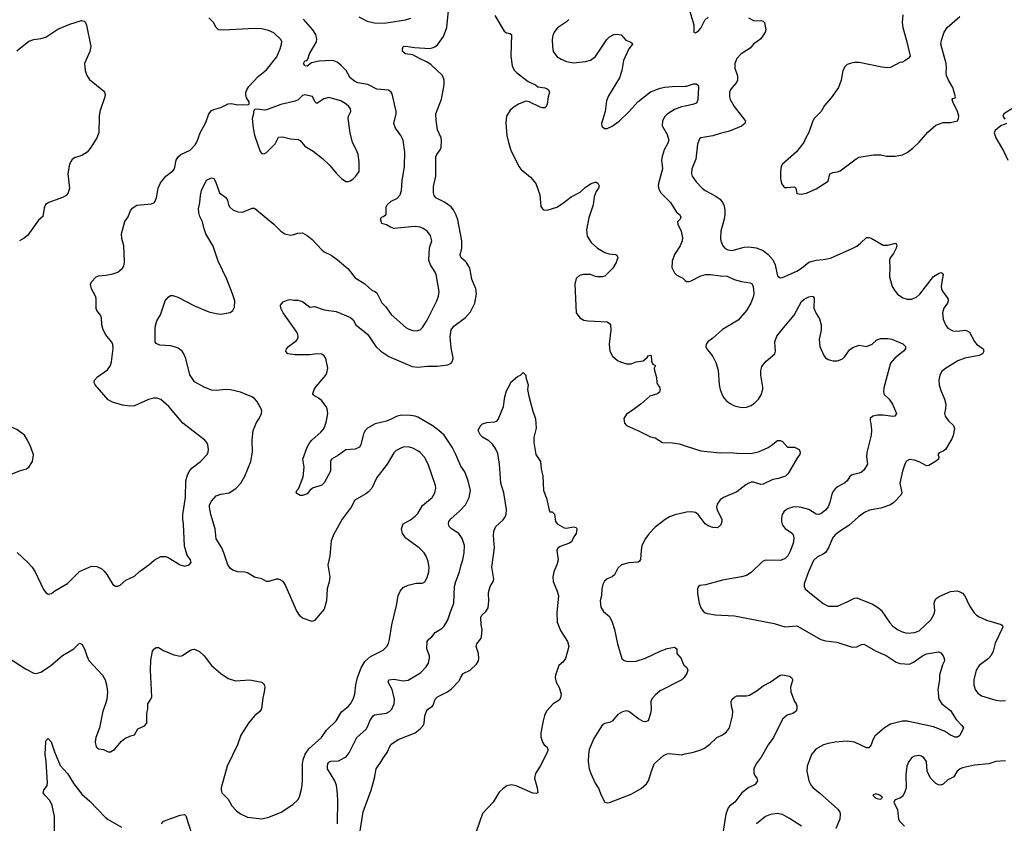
# Model space of a CAD drawing. Header units: inches. Extents: x 1934316 to 2140091, y 524953 to 667329.
# Tile 359 of 384: x 2084453 to 2092660, y 615315 to 622014. Entities that reach past the tile are written whole.
import ezdxf

# ---------------------------------------------------------------- set-up
doc = ezdxf.new("R2010")
doc.units = ezdxf.units.IN
doc.header["$MEASUREMENT"] = 0
for name, color, linetype in [('C0681', 7, 'Continuous'), ('C0682', 7, 'Continuous'), ('C0691', 7, 'Continuous'), ('C0692', 7, 'Continuous')]:
    doc.layers.add(name, color=color, linetype=linetype)

msp = doc.modelspace()

# ---------------------------------------------------------------- linework, layer by layer
at = {"layer": 'C0681', "color": 5}
for points, elevation in [([(2084350, 616700.5), (2084502, 616602), (2084570, 616566.8), (2084590, 616564), (2084630, 616574.8), (2084710, 616627.7), (2084810, 616713.4), (2084902.7, 616770), (2084950, 616817.3), (2084970, 616807.3), (2084994, 616770), (2085012.2, 616710), (2085030, 616670.7), (2085143.8, 616550), (2085164.9, 616510), (2085177, 616470), (2085183.1, 616410), (2085177.6, 616350), (2085168.4, 616310), (2085146, 616250), (2085117.1, 616110), (2085086, 616030), (2085082, 615990), (2085090, 615952), (2085101.4, 615941.4), (2085110, 615936), (2085150, 615931), (2085190, 615911.3), (2085210, 615911.3), (2085242, 615930), (2085301.5, 615998.5), (2085330, 616021), (2085370, 616041), (2085408.4, 616051.6), (2085436.4, 616103.6), (2085492.1, 616127.9), (2085513.2, 616150), (2085512.7, 616230), (2085520.9, 616270), (2085522, 616310), (2085547, 616350), (2085553.6, 616370), (2085543.1, 616590), (2085544.9, 616675.1), (2085559.6, 616750), (2085570, 616767.3), (2085590, 616780.5), (2085610, 616779.1), (2085650, 616754.8), (2085738, 616718), (2085790, 616706.8), (2085810, 616714), (2085870, 616754.9), (2085890, 616763), (2085910, 616765.5), (2085922, 616762), (2085950, 616747.7), (2085990, 616710.6), (2086050.7, 616630), (2086130, 616563.8), (2086190, 616521.6), (2086250, 616502.4), (2086371.9, 616511.9), (2086472, 616490), (2086490, 616472), (2086494.8, 616450), (2086490.5, 616410.5), (2086478, 616362), (2086468, 616270), (2086453, 616247), (2086410, 616209.5), (2086358.7, 616150), (2086295.8, 616050), (2086268.5, 615970), (2086182.4, 615790), (2086130.5, 615610), (2086130.6, 615590), (2086138.8, 615570), (2086190, 615516), (2086220.4, 615460.4), (2086258.5, 615418.5), (2086293.7, 615393.7), (2086350, 615366.8), (2086470, 615350.7), (2086530, 615364.9), (2086633.1, 615406.9), (2086728.2, 615471.8), (2086769.7, 615510.3), (2086784.7, 615535.3), (2086803.5, 615610), (2086811.1, 615670), (2086808.5, 615810), (2086814.9, 615845.1), (2086832.2, 615890), (2086863.4, 615936.6), (2086967.8, 616030), (2087010, 616090.4), (2087089.7, 616170), (2087136.2, 616243.8), (2087191.5, 616288.5), (2087209.7, 616310), (2087231.6, 616350), (2087245.6, 616390), (2087254, 616470), (2087269.6, 616529.6), (2087298.9, 616610), (2087330, 616664.2), (2087375.7, 616704.3), (2087481.4, 616758.6), (2087513.6, 616790), (2087525.9, 616814.1), (2087534.2, 616845.8), (2087555.5, 616970), (2087593.8, 617130), (2087607.7, 617210), (2087624, 617250), (2087650, 617279.5), (2087690, 617300.3), (2087756.7, 617316.7), (2087810, 617316.3), (2087830, 617327.3), (2087850, 617362.8), (2087864, 617410), (2087865.7, 617450), (2087858.5, 617498.5), (2087841.1, 617541.1), (2087822.9, 617570), (2087783.6, 617610), (2087670, 617691.2), (2087642.2, 617730), (2087636, 617770), (2087649.8, 617810.2), (2087710, 617844.6), (2087750, 617874), (2087770, 617897.1), (2087810, 617964.2), (2087889.6, 618030), (2087911.6, 618070), (2087920.5, 618110), (2087919.7, 618130), (2087858.3, 618310), (2087825.8, 618365.8), (2087790, 618405.6), (2087770, 618420.5), (2087730, 618441.3), (2087690, 618452.8), (2087650, 618449.7), (2087630, 618443), (2087590, 618422.9), (2087570, 618404.5), (2087516.5, 618310), (2087430, 618198.4), (2087387.6, 618110), (2087360.9, 618079.1), (2087338.6, 618061.4), (2087247, 618010), (2087214.9, 617950), (2087140.8, 617850), (2087070, 617726), (2087047.8, 617670), (2087037.6, 617542.4), (2087020.5, 617470), (2087037.3, 617370), (2087032.8, 617327.2), (2087016.5, 617270), (2087010, 617168), (2086990, 617101.2), (2086910, 617005.2), (2086890, 616996), (2086810, 617025.6), (2086790, 617040.9), (2086760.5, 617090), (2086665.6, 617305.6), (2086650, 617329.3), (2086630, 617342), (2086610, 617349.6), (2086590, 617349.6), (2086530, 617329.6), (2086510, 617329.6), (2086470, 617353.6), (2086410, 617367.1), (2086350, 617403), (2086330, 617408.2), (2086270, 617411.5), (2086230, 617425.1), (2086210, 617438.7), (2086187.4, 617470), (2086154.6, 617570), (2086136.8, 617610), (2086090, 617687.3), (2086081.8, 617770), (2086044.6, 617890), (2086033.5, 617950), (2086036, 617970), (2086050, 618000.4), (2086090, 618044.9), (2086130, 618059.5), (2086199, 618070), (2086254.8, 618105.2), (2086295.1, 618150), (2086329.6, 618210), (2086380.5, 618330), (2086394.3, 618410), (2086389.7, 618510), (2086399.7, 618590), (2086425, 618655), (2086449.5, 618690), (2086467, 618730), (2086469.5, 618750), (2086464.5, 618770), (2086430, 618833.2), (2086410, 618856), (2086388.7, 618870), (2086293.2, 618910), (2086210, 618929.7), (2086170, 618932.4), (2086090, 618924.2), (2086050, 618925.6), (2085990, 618951.8), (2085910, 618996.2), (2085870, 619054), (2085836.9, 619190), (2085820.7, 619230), (2085806.6, 619250), (2085774.5, 619274.5), (2085750, 619285.1), (2085710, 619294.5), (2085622, 619302), (2085590, 619314), (2085582, 619330), (2085580.7, 619450), (2085596.2, 619503.8), (2085625.8, 619554.2), (2085666.3, 619670), (2085690, 619701.6), (2085710, 619715.5), (2085730, 619716.3), (2085770, 619700.5), (2085910, 619628), (2086030, 619579.3), (2086090, 619563.8), (2086130, 619558), (2086207, 619573), (2086229.5, 619590.5), (2086243.7, 619616.3), (2086244.5, 619670), (2086225.1, 619730), (2086178.9, 619850), (2086107.5, 620000)], 260), ([(2084432.6, 617572.6), (2084520.4, 617490), (2084555.8, 617450), (2084581.3, 617410), (2084650, 617264.7), (2084670, 617238), (2084690, 617224.7), (2084718, 617230), (2084746.8, 617253.2), (2084850, 617313.4), (2084950, 617413), (2085050, 617458.2), (2085095.2, 617455.2), (2085136.3, 617436.3), (2085157.4, 617417.4), (2085178, 617390), (2085230, 617306), (2085250, 617291), (2085270, 617291), (2085290, 617301), (2085338.3, 617341.7), (2085410, 617376.3), (2085450, 617414), (2085529.3, 617470), (2085572.5, 617507.5), (2085630, 617537.6), (2085670, 617538.7), (2085690, 617531.8), (2085790, 617468.5), (2085830, 617458.8), (2085866, 617470), (2085882, 617490), (2085877.2, 617510), (2085849.6, 617549.6), (2085826.4, 617626.4), (2085818, 617810), (2085812.2, 617850), (2085813.3, 617890), (2085833.3, 618030), (2085836.8, 618170), (2085850, 618220.5), (2085870, 618255.3), (2085890, 618277), (2085958.4, 618330), (2086014.5, 618390), (2086024.5, 618410), (2086027.3, 618430), (2086022, 618470), (2086012.3, 618490), (2085995.1, 618510), (2085811.6, 618650), (2085696.2, 618790), (2085630, 618847.8), (2085599.1, 618859.1), (2085570, 618858.9), (2085527.2, 618847.2), (2085410, 618795.8), (2085370, 618792.8), (2085310, 618799.4), (2085226.2, 618826.2), (2085190, 618844.5), (2085082.4, 618970), (2085073.6, 618990), (2085075.6, 619010), (2085102.4, 619037.6), (2085183.8, 619096.2), (2085208.2, 619130), (2085217.4, 619162.6), (2085232.6, 619272.6), (2085228.2, 619308.2), (2085217.6, 619330), (2085170, 619387.6), (2085148.7, 619430), (2085137.8, 619470), (2085134.5, 619530), (2085125.4, 619550), (2085095.4, 619590), (2085090, 619605.2), (2085089.7, 619690), (2085083.5, 619710), (2085051.1, 619770), (2085044, 619810), (2085051.5, 619830), (2085090, 619870.4), (2085110, 619877.6), (2085170, 619883.1), (2085230, 619894.9), (2085270, 619910.6), (2085310, 619942.8), (2085319.7, 619960.3), (2085327.3, 619992.7), (2085326.9, 620000)], 280), ([(2087100.4, 615310), (2087104.4, 615510), (2087099.7, 615590), (2087093.7, 615630), (2087079.7, 615670), (2087018.8, 615770), (2087016.8, 615790), (2087022, 615810), (2087030, 615823.1), (2087046.4, 615833.6), (2087110, 615835.8), (2087174.7, 615870), (2087198.2, 615901.8), (2087262, 616030), (2087340, 616100), (2087355.1, 616124.9), (2087370.9, 616170), (2087399.7, 616210), (2087410, 616217.6), (2087510, 616231.8), (2087534.6, 616245.4), (2087553.7, 616266.3), (2087574, 616310), (2087576.4, 616350), (2087557.4, 616430), (2087522.9, 616490), (2087529.4, 616510), (2087570, 616516.1), (2087650, 616502.7), (2087690, 616507.2), (2087793, 616570), (2087841, 616619), (2087861.3, 616650), (2087869.7, 616690.3), (2087868.2, 616710), (2087846.6, 616770), (2087849.7, 616830), (2087862.9, 616850), (2087887, 616870), (2087915.3, 616904.7), (2087970, 616937.6), (2087990, 616957.6), (2088022.2, 617010), (2088042.4, 617077.6), (2088070.8, 617149.2), (2088076.4, 617290), (2088086.9, 617330), (2088118, 617410), (2088131.1, 617470), (2088146.2, 617510), (2088157.2, 617570), (2088161, 617630), (2088140.4, 617690), (2088112.1, 617732.1), (2088051.6, 617770), (2088031.5, 617790), (2088025.6, 617810), (2088029.6, 617830), (2088046.3, 617853.7), (2088121.3, 617918.7), (2088169.8, 617970.2), (2088199.2, 618030), (2088209.8, 618090), (2088190.8, 618170), (2088163.6, 618243.6), (2088130, 618293.2), (2088088.4, 618390), (2088056.8, 618450), (2087989.8, 618549.8), (2087946, 618590), (2087891.5, 618630), (2087770, 618699.8), (2087750, 618708.4), (2087710, 618714.8), (2087636.8, 618716.8), (2087598, 618710), (2087550, 618683.5), (2087510, 618667.8), (2087415.3, 618644.7), (2087350.2, 618609.8), (2087331.3, 618588.7), (2087317.8, 618562.2), (2087297, 618470), (2087284.9, 618450), (2087250, 618434.3), (2087170, 618429.6), (2087110, 618385.1), (2087051, 618350), (2087042.8, 618330), (2087044, 618250), (2086990, 618153.2), (2086970, 618132.7), (2086891.9, 618108.1), (2086870.6, 618090), (2086850, 618062), (2086810, 618048), (2086790, 618048), (2086763.1, 618063.1), (2086758, 618070), (2086762, 618090), (2086776.5, 618103.5), (2086783.2, 618116.8), (2086816.6, 618203.4), (2086824.4, 618284.4), (2086812.7, 618350), (2086849.7, 618450), (2086869.7, 618490), (2086886.6, 618510), (2086963.7, 618576.3), (2086981.7, 618598.3), (2086996, 618624), (2087011.1, 618670), (2087019.7, 618730), (2087015.4, 618770), (2087006.9, 618790), (2086970, 618838), (2086950, 618856.3), (2086910, 618878.4), (2086897, 618890), (2086897, 618897), (2086906, 618930), (2086923.7, 618956.3), (2087002.9, 619050), (2087014, 619070), (2087020.9, 619110), (2087002.9, 619190), (2086990.9, 619210.9), (2086970, 619225.1), (2086930, 619228), (2086870, 619221.1), (2086750, 619219.5), (2086688, 619230), (2086670, 619248), (2086677.2, 619270), (2086693.2, 619290), (2086760.1, 619339.9), (2086769.4, 619350), (2086774, 619370), (2086771.6, 619390), (2086761.6, 619410), (2086648, 619570), (2086629.6, 619610), (2086627, 619633), (2086650, 619661), (2086690, 619678), (2086710, 619682), (2086736.9, 619676.9), (2086770, 619677.3), (2086810, 619664), (2086870, 619618.8), (2086910, 619622), (2086990, 619595.8), (2087090, 619582.4), (2087210, 619532.4), (2087231.8, 619511.8), (2087254.8, 619470), (2087354.9, 619390), (2087421.3, 619290), (2087461.6, 619250), (2087530, 619207.2), (2087724, 619124), (2087770, 619116.1), (2087850, 619125.8), (2087933.2, 619126.8), (2088022, 619138), (2088049.6, 619150.4), (2088058, 619162), (2088065.6, 619190), (2088064.2, 619210), (2088050, 619278), (2088040.3, 619370), (2088049.8, 619430), (2088070, 619458.7), (2088168.8, 619531.2), (2088210, 619579.3), (2088245.7, 619650), (2088259.7, 619730), (2088254, 619770), (2088221.1, 619850), (2088204.2, 619944.2), (2088175.4, 619990), (2088164.4, 620000)], 240), ([(2087116.1, 620000), (2087190, 619937.6), (2087250, 619861.3), (2087330, 619811.7), (2087390, 619756.9), (2087410.2, 619750.2), (2087430, 619735.8), (2087470, 619653), (2087502.2, 619622.2), (2087550, 619556.4), (2087670, 619448.5), (2087690, 619436.4), (2087730, 619423.8), (2087758.9, 619421.1), (2087790, 619427.7), (2087810, 619447.7), (2087850, 619510.6), (2087930.8, 619670), (2087944.5, 619710), (2087948.4, 619748.5), (2087923.1, 619890), (2087915.6, 619910), (2087875.8, 619970), (2087866.3, 620000)], 260), ([(2089427.3, 620000), (2089423.8, 619990), (2089396.3, 619943.7), (2089330, 619876), (2089310, 619869.4), (2089270, 619869.4), (2089252, 619872), (2089209.4, 619889.4), (2089150.6, 619889.4), (2089118.8, 619881.2), (2089090, 619858), (2089080.7, 619810), (2089090.9, 619570.9), (2089122, 619530), (2089154, 619510), (2089190, 619502.8), (2089350, 619495.5), (2089370, 619482.8), (2089377.1, 619470), (2089380.5, 619430), (2089366.4, 619310), (2089371.8, 619251.8), (2089392.7, 619210), (2089434.3, 619174.3), (2089460.9, 619160.9), (2089510, 619146), (2089550, 619144.9), (2089590, 619160.7), (2089650, 619170.7), (2089682.7, 619197.3), (2089690, 619211), (2089710, 619218), (2089714.8, 619214.8), (2089718, 619170), (2089724.7, 619150), (2089730, 619142), (2089751.3, 619130), (2089742, 619110), (2089742.8, 619090), (2089761.3, 619030), (2089763.7, 618990), (2089770.4, 618970), (2089784.9, 618950), (2089790.3, 618930), (2089785.7, 618910), (2089770, 618894.3), (2089703.9, 618876.1), (2089630, 618809.5), (2089550, 618749.5), (2089510, 618726.6), (2089489, 618690), (2089494, 618650), (2089510, 618630.8), (2089610, 618588), (2089710, 618535.5), (2089750, 618528), (2089810, 618490.4), (2089894.3, 618485.7), (2089950, 618476.9), (2090000, 618461)], 240), ([(2089891.5, 620000), (2089890, 619995.3), (2089887.2, 619947.2), (2089910, 619902.8), (2089930, 619884), (2089978.8, 619858.8), (2090000, 619839.9)], 260), ([(2087268.8, 615110), (2087314.7, 615410), (2087381.3, 615590), (2087409.6, 615690), (2087425.1, 615770), (2087466.6, 615830), (2087481.2, 615858.8), (2087515.9, 615904.1), (2087547.2, 615972.7), (2087606.9, 616013.1), (2087749.5, 616070), (2087790, 616100.9), (2087816, 616130), (2087824.4, 616150), (2087829.8, 616210.2), (2087844.2, 616250), (2087855.1, 616264.9), (2087892.3, 616290), (2087899.7, 616300.3), (2087916.2, 616350), (2087936, 616370), (2088017.2, 616410), (2088050, 616433.4), (2088116.4, 616503.6), (2088130, 616534), (2088150, 616563), (2088207.9, 616592.1), (2088259.1, 616640.9), (2088278, 616670), (2088280.9, 616690), (2088277, 616730), (2088257, 616790), (2088262.7, 616810), (2088294, 616850), (2088302.7, 616870), (2088306.6, 616930), (2088298.4, 616970), (2088297, 617030), (2088304.5, 617050), (2088338.9, 617081.1), (2088356, 617110), (2088363.7, 617170), (2088359.3, 617230), (2088362.7, 617250), (2088372.7, 617290), (2088399.3, 617330), (2088403.7, 617350), (2088388.2, 617450), (2088411.2, 617610), (2088400.9, 617710), (2088404, 617750), (2088421.6, 617790), (2088479, 617841), (2088496.4, 617863.6), (2088507, 617893), (2088509.7, 617930), (2088488.3, 618070), (2088462.6, 618150), (2088452.4, 618310), (2088437.2, 618397.3), (2088418, 618438), (2088394.3, 618474.3), (2088364.2, 618504.2), (2088310, 618533.2), (2088293.2, 618550), (2088273.2, 618590), (2088290, 618624.7), (2088310, 618644.7), (2088345.2, 618654.8), (2088410, 618661.6), (2088430, 618668), (2088440.1, 618679.9), (2088485.4, 618790), (2088495.6, 618870), (2088510, 618921), (2088539, 618970), (2088547, 618993), (2088601.2, 619038.8), (2088626, 619050), (2088650, 619074), (2088672, 619050), (2088672, 619030), (2088690.5, 618970.5), (2088686, 618930), (2088695.9, 618875.9), (2088730.4, 618750), (2088752.3, 618687.7), (2088756.3, 618610), (2088739.1, 618530), (2088737.3, 618490), (2088754, 618390), (2088792.7, 618330), (2088798.7, 618270), (2088811.8, 618210), (2088818.7, 618090), (2088844.6, 618024.6), (2088865.4, 617925.4), (2088872, 617912), (2088890, 617911.3), (2088910, 617892), (2088918, 617830), (2088931.3, 617810), (2088990, 617778.8), (2089010, 617774.8), (2089070, 617786), (2089090, 617782), (2089096, 617770), (2089090.8, 617730), (2089066.4, 617693.6), (2089054.6, 617665.4), (2089034.8, 617650), (2088956.4, 617623.6), (2088935.2, 617604.8), (2088930.5, 617590), (2088941.3, 617510), (2088930.6, 617470.6), (2088904.9, 617410), (2088895.8, 617370), (2088900.4, 617330), (2088933.4, 617250), (2088943.1, 617210), (2088928.8, 617068.8), (2088932.9, 616992.9), (2088960.8, 616920.8), (2089017.3, 616830), (2089030.5, 616789.5), (2089002, 616690), (2088980.9, 616659.1), (2088946, 616630), (2088918, 616550), (2088915.5, 616530), (2088923, 616490), (2088950, 616446.8), (2088961.3, 616410), (2088965.5, 616390), (2088960, 616360), (2088950, 616340.7), (2088899.1, 616310), (2088844.9, 616250), (2088826.9, 616213.1), (2088817.1, 616170), (2088796, 616070), (2088796.9, 616036.9), (2088811.3, 615990), (2088824.7, 615970), (2088850.5, 615950.5), (2088854.8, 615930), (2088850.7, 615910), (2088790.6, 615790), (2088750.6, 615729.4), (2088744.9, 615690), (2088766.8, 615610), (2088771, 615570), (2088756.8, 615563.2), (2088730, 615565.1), (2088590, 615626.6), (2088550, 615635.1), (2088513.7, 615626.3), (2088478.5, 615601.5), (2088450, 615574), (2088399.3, 615490), (2088310, 615397.4), (2088256.7, 615243.3)], 220), ([(2090000, 617906.1), (2089913.3, 617886.7), (2089870.2, 617869.8), (2089832.7, 617847.3), (2089750, 617782.6), (2089699.5, 617730), (2089668.9, 617690), (2089639.5, 617630), (2089631.8, 617590), (2089626.4, 617513.6), (2089619.5, 617500.5), (2089608.3, 617491.7), (2089530, 617486.6), (2089470, 617468.2), (2089438.6, 617441.4), (2089410, 617386.6), (2089390, 617369.4), (2089350, 617354), (2089327.5, 617332.5), (2089313.5, 617306.5), (2089303.8, 617270), (2089300.7, 617210), (2089290.7, 617170), (2089296.8, 617116.8), (2089319.9, 617079.9), (2089370, 617038.8), (2089392, 616992), (2089411.7, 616931.7), (2089434.9, 616810), (2089470.6, 616690), (2089490, 616670.6), (2089510, 616666), (2089530, 616662.4), (2089590, 616666), (2089670, 616692.4), (2089790, 616750.4), (2089850.6, 616770.6), (2089910, 616782), (2089930.5, 616770), (2089930.6, 616730), (2089964.9, 616690), (2089978.8, 616650), (2089990.6, 616630.6), (2090000, 616623.5)], 240), ([(2090000, 616544), (2089990.7, 616530), (2089970.7, 616510), (2089790, 616419.7), (2089750, 616384.2), (2089725.6, 616354.4), (2089714.6, 616330), (2089715.1, 616264.9), (2089710.3, 616230), (2089690, 616169.3), (2089670, 616159.5), (2089650, 616163.6), (2089610, 616186.3), (2089530, 616247.8), (2089510, 616251.3), (2089477.2, 616242.8), (2089439.3, 616220.7), (2089390, 616167), (2089370, 616156.2), (2089330, 616148), (2089308.3, 616131.7), (2089238.2, 616021.8), (2089200.3, 615930), (2089193.1, 615890), (2089192.2, 615830), (2089200.4, 615770), (2089212.4, 615730), (2089248.8, 615648.8), (2089280.9, 615600.9), (2089295.6, 615555.6), (2089330, 615490.8), (2089350, 615485.5), (2089370, 615488.2), (2089550, 615558.7), (2089633.9, 615606.1), (2089677.5, 615642.5), (2089694.2, 615670), (2089717.8, 615750), (2089741.1, 615810), (2089819.5, 615880.5), (2089850, 615893.7), (2089870, 615895.3), (2089970, 615886.3), (2090000, 615892.7)], 240), ([(2084741.5, 615250), (2084743.5, 615370), (2084723.3, 615463.3), (2084704.7, 615504.8), (2084660.9, 615550), (2084649.4, 615570), (2084655.1, 615590), (2084680.7, 615630), (2084685.6, 615650), (2084674.3, 615830), (2084664, 615890), (2084670, 615994), (2084674, 616006), (2084690, 616022), (2084715.2, 615995.2), (2084741.3, 615910), (2084790, 615796.3), (2084851.2, 615731.2), (2084904.8, 615644.8), (2084970, 615557.1), (2085038, 615498), (2085165.6, 615365.6), (2085190, 615346), (2085302, 615282)], 240), ([(2085633.6, 615310), (2085650, 615332.2), (2085790, 615382.8), (2085827.1, 615387.1), (2085837, 615377), (2085890, 615212.4)], 240)]:
    msp.add_lwpolyline(points, dxfattribs=dict(at, elevation=elevation))
at = {"layer": 'C0681', "color": 5, "elevation": 320}
msp.add_lwpolyline([(2084370, 618617.2), (2084350, 618614), (2084330.8, 618570), (2084290, 618509.3), (2084263.2, 618450), (2084230, 618394), (2084209.1, 618309.1), (2084216.2, 618276.2), (2084228.4, 618250), (2084250, 618236.4), (2084310, 618221.3), (2084390, 618228.2), (2084450, 618254), (2084509.4, 618270.6), (2084530, 618284), (2084559.5, 618330), (2084566.3, 618386.3), (2084545.2, 618450), (2084518, 618510), (2084492, 618550), (2084430, 618597), (2084390, 618615.1)], close=True, dxfattribs=at)
at = {"layer": 'C0682', "color": 5}
for points, elevation in [([(2088164.4, 620000), (2088131.3, 620030), (2088123.5, 620050), (2088138, 620110), (2088138.3, 620170), (2088104.4, 620344.4), (2088090, 620386), (2088069.8, 620429.8), (2088050, 620453.3), (2087993.2, 620493.2), (2087920.9, 620530), (2087907, 620550), (2087902.9, 620570), (2087902.8, 620622.8), (2087922.4, 620710), (2087921.7, 620870), (2087929.8, 620890.2), (2087957.4, 620930), (2087964.7, 620950), (2087969.7, 621010), (2087966.3, 621030), (2087936.3, 621096.3), (2087924.4, 621175.6), (2087922.4, 621230), (2087968.6, 621351.4), (2087989.7, 621470), (2087989.7, 621510), (2087975.8, 621550), (2087879.4, 621639.4), (2087843.9, 621663.9), (2087784.5, 621690), (2087730, 621720.5), (2087669.3, 621730), (2087644, 621750), (2087642, 621770), (2087648.7, 621790), (2087670, 621794.9), (2087742.8, 621782.8), (2087870, 621775.3), (2087890, 621778.4), (2087912.6, 621787.4), (2087934.7, 621805.2), (2087984.9, 621875.1), (2088011.8, 621950), (2088026.8, 622090)], 240), ([(2084430, 621753.4), (2084530, 621835.5), (2084570, 621850.5), (2084630, 621856.3), (2084670, 621868.2), (2084770, 621936.4), (2084870, 621978), (2084967.5, 622007.5), (2084990, 622002), (2085000.5, 621990), (2085008.6, 621968.6), (2085044.4, 621790), (2085037.1, 621750), (2084993.4, 621650), (2084998.4, 621590), (2085012.7, 621550), (2085034.7, 621514.7), (2085150, 621422), (2085160.5, 621410), (2085164.4, 621390), (2085162, 621370), (2085121.7, 621250), (2085115.3, 621210), (2085112.3, 621072.3), (2085095.3, 621030), (2085046.4, 620950), (2085015.5, 620910), (2084970, 620882.4), (2084910, 620863.6), (2084890, 620849.4), (2084867.2, 620810), (2084853.4, 620730), (2084867, 620610), (2084857.1, 620570), (2084839.1, 620550), (2084809, 620531), (2084696, 620490), (2084667.2, 620472.8), (2084655.6, 620444.4), (2084645.1, 620374.9), (2084610, 620342.9), (2084521.5, 620218.5), (2084490, 620192.6), (2084450, 620171.6)], 280), ([(2085326.9, 620000), (2085319.7, 620130), (2085302.6, 620190), (2085299.8, 620230), (2085328.9, 620331.1), (2085355.6, 620370), (2085376.3, 620423.7), (2085394.9, 620445.1), (2085430, 620467.7), (2085550, 620478.8), (2085575.3, 620490), (2085592, 620528), (2085607.8, 620610), (2085625.2, 620654.8), (2085670, 620710.5), (2085730, 620754), (2085743.7, 620770), (2085756.2, 620843.8), (2085772.2, 620870), (2085796.9, 620890), (2085873.5, 620926.5), (2085916.4, 620970), (2085930, 620993), (2085956.8, 621070), (2086002.7, 621157.3), (2086029.8, 621230), (2086050, 621256), (2086070, 621265.7), (2086130, 621281.6), (2086190, 621312.7), (2086214.4, 621314.4), (2086270, 621303.8), (2086307.7, 621307.7), (2086355.3, 621304.7), (2086366, 621310), (2086364, 621330), (2086343.1, 621363.1), (2086336.8, 621390), (2086337.2, 621410), (2086345.3, 621430), (2086363.6, 621456.4), (2086440.4, 621539.6), (2086510, 621595.8), (2086596.6, 621703.4), (2086624.7, 621770), (2086635.6, 621810), (2086636.2, 621830), (2086629.3, 621850), (2086570, 621904.5), (2086525.3, 621925.3), (2086470, 621937.4), (2086410, 621940.4), (2086150, 621928.1), (2086110, 621931), (2086090, 621948), (2086067.1, 621990), (2086030, 622031)], 280), ([(2087866.3, 620000), (2087863.2, 620010), (2087869, 620111), (2087888.3, 620170), (2087875.6, 620215.6), (2087850, 620251.8), (2087814.6, 620274.6), (2087790, 620284.7), (2087750, 620291.1), (2087570, 620274.8), (2087543.4, 620283.4), (2087510, 620304.5), (2087470, 620314), (2087460.7, 620350), (2087470, 620370.4), (2087485.1, 620374.9), (2087506.3, 620393.7), (2087505.8, 620450), (2087514.3, 620470), (2087550, 620501.1), (2087596.6, 620523.4), (2087625.2, 620554.8), (2087635.8, 620590), (2087641, 620670), (2087661, 620790), (2087662.6, 620910), (2087648.2, 621010), (2087629.7, 621050), (2087585.1, 621110), (2087571.2, 621150), (2087589.6, 621230), (2087589.6, 621250), (2087556.9, 621396.9), (2087549.4, 621410), (2087526.6, 621426.6), (2087430, 621435.9), (2087355.2, 621475.2), (2087270, 621488.8), (2087242.2, 621502.2), (2087207.8, 621530), (2087173.7, 621590), (2087130, 621634), (2087099.2, 621659.2), (2087071.9, 621671.9), (2087050, 621675.3), (2086950, 621667.7), (2086884.9, 621655.1), (2086850, 621626.6), (2086829, 621630), (2086817.2, 621650), (2086829, 621670), (2086846, 621674), (2086855.5, 621684.5), (2086868.3, 621730), (2086925.7, 621830), (2086928.3, 621851.7), (2086920.4, 621890), (2086896.8, 621930), (2086818.7, 622018.7)], 260), ([(2087278.2, 622038.2), (2087350, 622002.7), (2087408.5, 621988.5), (2087490, 621984.2), (2087667.7, 622012.3), (2087711.8, 622028.2)], 260), ([(2088414, 622050), (2088490, 621917.3), (2088510, 621905.5), (2088538.8, 621898.8), (2088550.6, 621890), (2088546.5, 621710), (2088558.3, 621630), (2088574.7, 621594.7), (2088593.8, 621573.8), (2088690, 621499.3), (2088751.6, 621471.5), (2088770, 621454), (2088830, 621447.2), (2088850, 621438), (2088860.4, 621430), (2088868.8, 621410), (2088858.2, 621370), (2088850, 621309.2), (2088841.3, 621290), (2088830, 621279.7), (2088810, 621278.3), (2088790, 621284.4), (2088699, 621330), (2088670, 621334.5), (2088610, 621309.6), (2088572.8, 621287.2), (2088540.3, 621259.8), (2088510.4, 621210), (2088504.4, 621155.6), (2088513.1, 621050), (2088526.3, 620990), (2088547.6, 620927.6), (2088613.7, 620790), (2088630, 620768.7), (2088710, 620702.4), (2088754, 620650), (2088786.7, 620553.3), (2088797.4, 620457.4), (2088810, 620436.3), (2088821, 620430), (2088850, 620426), (2088928.7, 620451.3), (2088977.8, 620482.2), (2089050, 620537), (2089124.5, 620575.5), (2089170, 620619.3), (2089215.3, 620650), (2089250, 620661), (2089258.8, 620658.8), (2089271.1, 620651.1), (2089282, 620630), (2089278, 620610), (2089258.8, 620581.2), (2089241.4, 620538.6), (2089232.2, 620470), (2089197.4, 620362.6), (2089178, 620262), (2089181.7, 620210), (2089216.4, 620156.4), (2089270, 620108.4), (2089330, 620072.7), (2089363.4, 620063.4), (2089418, 620058), (2089430.4, 620050.4), (2089438, 620030), (2089427.3, 620000)], 240), ([(2089030, 622016), (2089010, 621996), (2088934, 621946), (2088908.5, 621911.5), (2088896.1, 621883.9), (2088890.4, 621850), (2088892.4, 621790), (2088899.3, 621750), (2088930, 621708.2), (2088965, 621684.9), (2089010, 621664.6), (2089070, 621655.6), (2089170, 621664.9), (2089210, 621675.8), (2089252.9, 621707.1), (2089347.6, 621850), (2089370, 621872.2), (2089404, 621890), (2089433.7, 621893.7), (2089467, 621887), (2089503.9, 621843.9), (2089547.7, 621827.7), (2089558, 621818), (2089560.7, 621810), (2089530.4, 621770), (2089485.5, 621674.5), (2089472.8, 621590), (2089451.1, 621528.9), (2089360.2, 621379.8), (2089343, 621337), (2089331.4, 621248.6), (2089303, 621150), (2089305.5, 621125.5), (2089327.3, 621107.3), (2089350, 621108), (2089390, 621125.5), (2089450, 621168.4), (2089530, 621245.3), (2089604, 621330), (2089710, 621413), (2089790, 621443.6), (2089830, 621452.4), (2089890, 621458.3), (2090000, 621460.6)], 260), ([(2090000, 621293.5), (2089970, 621286.6), (2089910, 621264.4), (2089850, 621226.6), (2089830, 621206), (2089809.1, 621170), (2089807.2, 621130), (2089850, 621057.3), (2089862.6, 621010), (2089856.1, 620983.9), (2089823.7, 620930), (2089807.1, 620872.9), (2089802.5, 620842.5), (2089811.8, 620770), (2089777.4, 620650), (2089775.3, 620630), (2089780.6, 620600.6), (2089796.4, 620570), (2089876.4, 620490), (2089927.7, 620410), (2089952.4, 620390), (2089963, 620370), (2089959.1, 620350), (2089936.3, 620330), (2089939.5, 620310), (2089966, 620250), (2089975.8, 620195.8), (2089974.4, 620170), (2089958, 620130), (2089910, 620058), (2089891.5, 620000)], 260), ([(2086107.5, 620000), (2086102.7, 620010), (2086065.9, 620125.9), (2086004, 620230), (2085989.6, 620270.4), (2085976.9, 620330), (2085954.1, 620374.1), (2085945.6, 620405.6), (2085942.8, 620437.2), (2085955.4, 620490), (2085958.3, 620550), (2085968.2, 620590), (2086010, 620676), (2086050, 620696), (2086071, 620690), (2086085.2, 620665.2), (2086118, 620570), (2086170, 620530.7), (2086184.4, 620510), (2086192, 620472), (2086203.8, 620450), (2086230, 620428.9), (2086270, 620411.8), (2086310, 620410.3), (2086390, 620443.7), (2086410, 620441.7), (2086570.3, 620310), (2086628, 620250), (2086662, 620230), (2086710, 620218.4), (2086737.6, 620222.4), (2086770, 620234.8), (2086810, 620236.3), (2086850, 620214.9), (2086890, 620181.6), (2086970, 620094.4), (2086990, 620079.5), (2087050, 620050.4), (2087090, 620022), (2087116.1, 620000)], 260)]:
    msp.add_lwpolyline(points, dxfattribs=dict(at, elevation=elevation))
at = {"layer": 'C0682', "color": 5, "elevation": 280}
msp.add_lwpolyline([(2086830, 621386.6), (2086810, 621381.3), (2086773.3, 621346.7), (2086750, 621335.6), (2086630, 621307), (2086510, 621263.7), (2086490, 621260.9), (2086431.3, 621268.7), (2086410, 621266), (2086402, 621250), (2086402, 621230), (2086391.3, 621190), (2086398, 621110), (2086410, 621052), (2086436.3, 620970), (2086456.8, 620916.8), (2086470, 620898), (2086490, 620896), (2086510, 620906.8), (2086581, 620979), (2086610, 621036), (2086642.5, 621037.5), (2086710, 621020.3), (2086774.6, 621014.6), (2086790, 621006.8), (2086830, 620959.3), (2086898.3, 620918.3), (2086976.4, 620856.4), (2087038.8, 620798.8), (2087090, 620734.8), (2087134.8, 620690), (2087170, 620664), (2087190, 620664.7), (2087210, 620671.3), (2087232.9, 620687.1), (2087255.3, 620710), (2087282, 620750), (2087282, 620830), (2087273.2, 620890), (2087261.5, 620921.5), (2087225.2, 620990), (2087206.6, 621070), (2087191.5, 621190), (2087193.6, 621210), (2087212.3, 621250), (2087209.3, 621270), (2087196, 621290), (2087173.2, 621310), (2087130, 621337), (2087030, 621364.5), (2086986.5, 621353.5), (2086930, 621316), (2086913.6, 621333.6), (2086893.4, 621373.4)], close=True, dxfattribs=at)
at = {"layer": 'C0691', "color": 5}
for points, elevation in [([(2090736.4, 620000), (2090750.3, 619970), (2090764.9, 619890), (2090770, 619879.1), (2090790, 619862.4), (2090810, 619863.7), (2090930, 619916.5), (2090970, 619941.8), (2091030, 619991.5), (2091057.2, 620000)], 280), ([(2091702.6, 620000), (2091705.5, 619950), (2091703, 619870), (2091725.5, 619790), (2091750.4, 619750.3), (2091770, 619727.3), (2091814.2, 619694.2), (2091850, 619683.8), (2091890, 619684.4), (2091930, 619704.4), (2091954.3, 619725.7), (2092070, 619873.4), (2092110, 619899.1), (2092130, 619906.8), (2092140.7, 619900.7), (2092150.3, 619890), (2092137.8, 619830), (2092133.6, 619790), (2092136.1, 619770), (2092144.9, 619750), (2092187.8, 619690), (2092191.8, 619670), (2092185.7, 619650), (2092154.3, 619610), (2092143.6, 619570), (2092150, 619518), (2092168.4, 619470), (2092190, 619441.6), (2092230, 619421.3), (2092270, 619417), (2092330, 619424.6), (2092350, 619420.9), (2092368.2, 619410), (2092411, 619331), (2092428.5, 619308.5), (2092483, 619270), (2092488, 619250), (2092479.1, 619230), (2092450, 619215.4), (2092330, 619192.8), (2092272.7, 619170), (2092159.9, 619100.1), (2092139.9, 619080.1), (2092121.3, 619050), (2092114.6, 619010), (2092116.9, 618970), (2092127.9, 618930), (2092162, 618850), (2092171.4, 618810), (2092170.3, 618769.7), (2092161.6, 618730), (2092165.5, 618710), (2092193.4, 618670), (2092236.2, 618630), (2092245, 618605), (2092232.3, 618547.7), (2092221.1, 618518.9), (2092170, 618430.9), (2092150, 618416.4), (2092117.4, 618402.6), (2092106, 618390), (2092112.4, 618370), (2092110.5, 618349.5), (2092087.3, 618330), (2092030, 618297.6), (2092010, 618293.6), (2091950, 618326.9), (2091910, 618343), (2091870, 618347.3), (2091845.1, 618334.9), (2091830, 618309), (2091810.3, 618250), (2091788.8, 618150), (2091806.4, 618070), (2091797.1, 618050), (2091737.6, 617990), (2091710.2, 617969.8), (2091630, 617942.4), (2091536.1, 617923.9), (2091493.9, 617906.1), (2091443, 617870), (2091362.5, 617797.5), (2091276.9, 617743.1), (2091250, 617719.7), (2091228.5, 617691.5), (2091193.7, 617610), (2091170, 617572.3), (2091150, 617557.8), (2091103.5, 617536.5), (2091070, 617505.1), (2091027.9, 617410), (2090990.4, 617310), (2090990.4, 617290), (2091000.5, 617270), (2091020.5, 617250), (2091150, 617148.5), (2091190, 617126), (2091270, 617126), (2091356.6, 617163.4), (2091410, 617192.7), (2091430, 617195.2), (2091561.7, 617141.7), (2091610, 617111.8), (2091631.9, 617091.9), (2091705.4, 616985.4), (2091730, 616958.7), (2091768.4, 616930), (2091808.2, 616910), (2091850, 616899.6), (2091910, 616905.2), (2091950, 616920.3), (2092046, 617010), (2092069.7, 617050), (2092076.4, 617070), (2092079.7, 617090), (2092075.6, 617150), (2092080.4, 617170), (2092092, 617190), (2092115.2, 617204.8), (2092210, 617246.7), (2092270, 617252.7), (2092290, 617243.7), (2092312.1, 617232.1), (2092330, 617212.4), (2092368.6, 617128.6), (2092407.4, 617070), (2092428.5, 617048.5), (2092450, 617034.6), (2092510, 617009), (2092632.8, 616972.8), (2092644.1, 616964.1), (2092648.4, 616950), (2092584.1, 616815.9), (2092567.9, 616750), (2092550, 616713.3), (2092527.4, 616690), (2092448.8, 616631.2), (2092425.8, 616590), (2092405.3, 616510), (2092404.6, 616470), (2092418, 616430), (2092438.9, 616398.9), (2092470, 616378.7), (2092590, 616342.6), (2092630, 616334.9), (2092670, 616337.4)], 280), ([(2090000, 619839.9), (2090010.5, 619830.5), (2090030, 619830.4), (2090050, 619838), (2090130, 619878.6), (2090170, 619889.1), (2090210, 619891.3), (2090290, 619878.3), (2090350, 619875.3), (2090408.4, 619848.4), (2090470, 619830.4), (2090541.1, 619821.1), (2090554, 619814), (2090564.9, 619790), (2090571.8, 619731.8), (2090568.9, 619710), (2090547.4, 619650), (2090510.1, 619589.9), (2090440.3, 619510), (2090309.4, 619430.6), (2090230, 619360.4), (2090188.2, 619330), (2090174.9, 619310), (2090170.6, 619290), (2090179.1, 619270), (2090230, 619206.8), (2090256.2, 619156.2), (2090273.5, 619093.5), (2090282.4, 618970), (2090290, 618932), (2090306.6, 618886.6), (2090321.3, 618861.3), (2090340.9, 618840.9), (2090370, 618817.3), (2090410, 618794), (2090470, 618782), (2090510, 618784.9), (2090550, 618797.3), (2090581.2, 618818.8), (2090609.6, 618850.3), (2090633.1, 618886.9), (2090645.6, 618930), (2090646, 618950), (2090629.7, 619050), (2090629.7, 619090.3), (2090638, 619122), (2090673.4, 619166.6), (2090746, 619230), (2090752.3, 619250), (2090747.3, 619330), (2090764.4, 619375.6), (2090804.5, 619430), (2090908.4, 619551.5), (2090970, 619664.9), (2090990, 619685.5), (2091030, 619704.9), (2091054, 619710), (2091066, 619706), (2091073.7, 619693.7), (2091072.4, 619610), (2091090, 619566), (2091119.9, 619519.9), (2091133.7, 619470), (2091133, 619427), (2091117, 619350), (2091120.5, 619290), (2091156.1, 619216.1), (2091170, 619196), (2091190, 619181), (2091230.7, 619170.7), (2091270, 619170.7), (2091290, 619177.3), (2091310, 619187.3), (2091330, 619207.3), (2091370, 619263), (2091397.7, 619282.3), (2091450, 619300.7), (2091510, 619290.7), (2091557.2, 619310), (2091595.6, 619344.4), (2091630, 619357.6), (2091690, 619356.5), (2091721, 619350), (2091812.4, 619312.4), (2091836.3, 619290), (2091835.3, 619270), (2091819.5, 619250), (2091747, 619193), (2091710.5, 619150), (2091654.6, 618945.4), (2091652.7, 618912.7), (2091657.8, 618890), (2091698.4, 618850), (2091726.4, 618810), (2091760.4, 618730), (2091746.8, 618710), (2091730, 618705.3), (2091650, 618716.2), (2091603.2, 618716.8), (2091564, 618710), (2091542.8, 618690), (2091541, 618670), (2091548.2, 618648.2), (2091553.3, 618593.3), (2091550.3, 618550), (2091513.8, 618406.2), (2091512, 618370), (2091520.3, 618310), (2091490, 618258), (2091470, 618242), (2091450, 618234.5), (2091390, 618220.7), (2091373.3, 618206.7), (2091350.4, 618170), (2091330, 618151.8), (2091270, 618119.1), (2091250, 618103), (2091225.8, 618070), (2091205.4, 617990), (2091190, 617954), (2091170, 617924.7), (2091130, 617894), (2091110, 617888.5), (2091090, 617892.8), (2091029.4, 617930), (2090970, 617948.7), (2090930, 617953.8), (2090896, 617950), (2090862, 617938), (2090844.9, 617930), (2090821.6, 617910), (2090808.7, 617890), (2090802, 617858), (2090802.6, 617830), (2090809, 617809), (2090818.4, 617790), (2090833.6, 617773.6), (2090893.4, 617730), (2090903, 617710), (2090906, 617690), (2090899.5, 617650), (2090878.5, 617590), (2090854.7, 617545.3), (2090830, 617519.7), (2090790, 617505.1), (2090670, 617508.6), (2090644, 617496), (2090550, 617405.1), (2090510, 617380.8), (2090470, 617369.8), (2090310, 617342), (2090170, 617302.9), (2090123, 617297), (2090110.6, 617289.4), (2090102, 617270), (2090103, 617230), (2090115.5, 617150), (2090130.5, 617110), (2090150, 617084), (2090166.8, 617070), (2090184.4, 617064.4), (2090250, 617053.7), (2090410, 617044.9), (2090739.9, 616979.9), (2090830, 616953), (2090930, 616961.3), (2091130, 616847.2), (2091170, 616836.5), (2091264.2, 616824.2), (2091390, 616783.8), (2091430, 616785.5), (2091470, 616804.9), (2091490, 616808), (2091590.2, 616750.2), (2091673.5, 616713.5), (2091757.8, 616657.8), (2091790, 616646), (2091870, 616642), (2091902.5, 616657.5), (2091977.6, 616710), (2092010, 616726.5), (2092110, 616744), (2092120.7, 616740.7), (2092130, 616736), (2092150, 616711.3), (2092159.1, 616690), (2092160.5, 616670), (2092145.1, 616634.9), (2092120.4, 616550), (2092118.7, 616510), (2092104.9, 616430), (2092112.4, 616350), (2092139.5, 616310), (2092210, 616255.3), (2092259.2, 616179.2), (2092306.8, 616130), (2092318.8, 616110), (2092290, 616048), (2092270, 616034), (2092250, 616033.2), (2092210, 616049.6), (2092161.6, 616081.6), (2092070, 616117.6), (2091850, 616164.8), (2091810, 616165.1), (2091710, 616141), (2091660.4, 616110), (2091579.9, 616040.1), (2091562.6, 616010), (2091550, 615969.2), (2091530, 615943.6), (2091510, 615944.2), (2091410, 615991.5), (2091350, 616000.5), (2091250, 615992.3), (2091190, 615981), (2091152.3, 615967.7), (2091088.2, 615931.8), (2091051.6, 615888.5), (2091017, 615790), (2091012.2, 615750), (2091031.5, 615670), (2091050.3, 615630), (2091067.4, 615610), (2091119.5, 615570), (2091272.3, 615432.3), (2091288.5, 615408.5), (2091292.4, 615392.4), (2091289.4, 615350), (2091254.7, 615270)], 260), ([(2090000, 618461), (2090130, 618419.5), (2090290, 618404.2), (2090370, 618405.7), (2090430, 618399.5), (2090543.3, 618396.7), (2090610, 618412.2), (2090690, 618448), (2090716.6, 618463.4), (2090770, 618506.8), (2090790, 618506), (2090810, 618498), (2090851.3, 618451.3), (2090910.9, 618450.9), (2090950, 618432), (2090958, 618410), (2090956, 618390), (2090936.3, 618363.7), (2090858.8, 618230), (2090836, 618210), (2090778, 618190), (2090730, 618179.7), (2090650, 618140.7), (2090630, 618138.4), (2090570, 618157.4), (2090550, 618157.4), (2090530, 618151.2), (2090503.7, 618136.3), (2090430, 618078.7), (2090318, 618030), (2090290, 618012.7), (2090265.5, 617974.5), (2090261.6, 617950), (2090265.5, 617925.5), (2090304, 617850), (2090304, 617830), (2090297.3, 617802.7), (2090270, 617778), (2090230, 617780.9), (2090190, 617793.6), (2090165.1, 617810), (2090106.6, 617890), (2090085.1, 617905.1), (2090052.7, 617912.7), (2090010, 617908.3), (2090000, 617906.1)], 240), ([(2090000, 616623.5), (2090010, 616616), (2090020.7, 616590), (2090010, 616559), (2090000, 616544)], 240), ([(2090000, 615892.7), (2090070, 615907.7), (2090130, 615925.8), (2090159.2, 615940.8), (2090205.6, 615974.4), (2090264.4, 616030), (2090310, 616051.3), (2090343.9, 616076.1), (2090368.5, 616110), (2090394.7, 616210), (2090396.9, 616250), (2090384.4, 616290), (2090382.2, 616330), (2090391.5, 616350), (2090410, 616367), (2090430, 616378.7), (2090510, 616377.4), (2090535.8, 616384.2), (2090598.3, 616421.7), (2090650, 616462), (2090708.4, 616491.5), (2090790, 616550.4), (2090812.4, 616552.4), (2090870, 616541), (2090884.7, 616530), (2090894.4, 616514.4), (2090895.3, 616504.7), (2090878, 616450), (2090881, 616410), (2090911.1, 616331.1), (2090924.7, 616310), (2090931.3, 616290), (2090931, 616270), (2090924.7, 616250), (2090898, 616230), (2090850, 616216), (2090810, 616182.7), (2090735.3, 616030), (2090690, 615967.6), (2090633.8, 615866.2), (2090590, 615809.2), (2090572.4, 615770), (2090570.4, 615750), (2090572.7, 615730), (2090584.7, 615704.7), (2090597.3, 615690), (2090601, 615670), (2090582.8, 615637.2), (2090530, 615612.7), (2090471.5, 615568.5), (2090413.4, 615490), (2090370, 615457.2), (2090357.5, 615442.5), (2090337.1, 615390), (2090317, 615250)], 240), ([(2092670, 615836.1), (2092590, 615831.1), (2092530, 615809.3), (2092410, 615798.9), (2092310, 615776.2), (2092292.7, 615770), (2092265.3, 615750), (2092237.6, 615702.4), (2092190, 615675.8), (2092150, 615641.4), (2092130, 615633.6), (2092110, 615635.5), (2092087.5, 615647.5), (2092043.5, 615690), (2092016.3, 615750), (2092011.6, 615830), (2091990, 615860.9), (2091970, 615874), (2091950, 615879.5), (2091910, 615875.1), (2091890, 615862.7), (2091864.9, 615830), (2091848.2, 615790), (2091838.8, 615721.2), (2091840.3, 615610), (2091828.9, 615570), (2091810, 615538.4), (2091790, 615524.2), (2091751, 615510), (2091738.8, 615490), (2091770, 615426), (2091778.3, 615350), (2091788.9, 615330), (2091826.3, 615290)], 280), ([(2090970, 615290.8), (2090870, 615355.3), (2090810, 615387.3), (2090770, 615395.3), (2090710, 615386.9), (2090670, 615371.2), (2090595.3, 615310)], 260)]:
    msp.add_lwpolyline(points, dxfattribs=dict(at, elevation=elevation))
at = {"layer": 'C0691', "color": 5, "elevation": 280}
msp.add_lwpolyline([(2091590, 615561.2), (2091564.7, 615550), (2091590, 615524.9), (2091610, 615517.3), (2091630, 615516), (2091644, 615530), (2091622, 615550)], close=True, dxfattribs=at)
at = {"layer": 'C0692', "color": 5}
for points, elevation in [([(2090030, 622110.8), (2090072.1, 621972.1), (2090070.6, 621910.6), (2090085.3, 621905.3), (2090110, 621922.3), (2090130, 621944.6), (2090162, 622010), (2090190, 622035.5)], 280), ([(2090528, 622030), (2090570, 622008.8), (2090590, 622004.9), (2090630, 622008.8), (2090650, 622001.6), (2090661.6, 621990), (2090671.7, 621930), (2090666.7, 621910), (2090630, 621854.7), (2090570.3, 621810), (2090542, 621778), (2090466, 621730), (2090430.4, 621690), (2090413.7, 621650), (2090413.4, 621610), (2090434.4, 621545.6), (2090436.5, 621510), (2090428.5, 621490), (2090390.2, 621449.8), (2090377.8, 621430), (2090370.3, 621410), (2090368.9, 621370), (2090374.9, 621350), (2090406.5, 621290), (2090497.8, 621177.8), (2090502.3, 621170), (2090496.1, 621150), (2090470, 621125.8), (2090370, 621085.3), (2090290, 621065.8), (2090230, 621045), (2090131.3, 621030), (2090119.3, 621020.7), (2090102.9, 620977.1), (2090088.9, 620851.1), (2090055.3, 620770), (2090052.1, 620732.1), (2090057, 620710), (2090090, 620663.8), (2090140.4, 620610), (2090166, 620590), (2090250, 620545.3), (2090290, 620517), (2090311.1, 620491.1), (2090321.5, 620470), (2090330.2, 620430), (2090330.2, 620390), (2090323.6, 620350), (2090296, 620250), (2090293.4, 620190), (2090296.4, 620170), (2090314.4, 620130), (2090330.2, 620110.2), (2090356.1, 620096.1), (2090390, 620089.2), (2090490, 620117.8), (2090530, 620120.2), (2090592.3, 620112.3), (2090650, 620090.3), (2090690, 620057), (2090731.7, 620010), (2090736.4, 620000)], 280), ([(2091814.6, 622054.6), (2091808.5, 621990), (2091812.4, 621950), (2091848.2, 621830), (2091874.8, 621710), (2091857.3, 621690), (2091830, 621672), (2091810, 621660.9), (2091790, 621657), (2091710, 621614.8), (2091690, 621612.1), (2091638, 621618), (2091450, 621658.3), (2091410, 621656.9), (2091376, 621650), (2091350, 621639.6), (2091330, 621620.9), (2091312.4, 621590), (2091299.3, 621510), (2091276.3, 621450), (2091217.7, 621362.3), (2091160.3, 621299.8), (2091131.8, 621248.2), (2091075.5, 621190), (2091063.8, 621170), (2091030, 621074), (2091003.8, 621030), (2090987.7, 620990), (2090928.5, 620911.5), (2090810.5, 620809.5), (2090799.1, 620790), (2090793, 620750), (2090794.4, 620690), (2090802.4, 620650), (2090821.4, 620621.4), (2090830, 620615.5), (2090850, 620614.4), (2090910, 620620.7), (2090920.7, 620610), (2090930, 620564.7), (2090970, 620558.8), (2091010, 620568), (2091090, 620604.9), (2091190, 620668.2), (2091206.6, 620730), (2091230, 620739), (2091270, 620745.8), (2091290, 620754.9), (2091425.1, 620854.9), (2091450, 620868.5), (2091570, 620887), (2091630, 620888.7), (2091677.4, 620877.4), (2091710, 620875.3), (2091750, 620877), (2091811.9, 620888.1), (2091850, 620907), (2091896.6, 620943.4), (2091950, 620994.4), (2092022.8, 621077.2), (2092090, 621134), (2092150, 621158.4), (2092210, 621157.3), (2092270, 621172), (2092279, 621190), (2092281.2, 621210), (2092269.3, 621250), (2092230, 621328.7), (2092225.2, 621350), (2092230, 621358), (2092250, 621362), (2092251.8, 621370), (2092229.7, 621450), (2092194.3, 621510), (2092178.7, 621550), (2092174.5, 621570), (2092178.4, 621610), (2092175.4, 621650), (2092129.7, 621810), (2092135.3, 621844.7), (2092157, 621910), (2092183.7, 621950), (2092290, 622042)], 320), ([(2090000, 621460.6), (2090010, 621460.8), (2090070, 621480.5), (2090090, 621480.7), (2090107.3, 621467.3), (2090110.5, 621450.5), (2090103.7, 621350), (2090099.3, 621330), (2090090, 621318), (2090070.3, 621309.7), (2090000, 621293.5)], 260), ([(2092721, 621270), (2092656, 621230), (2092646.8, 621210), (2092665.2, 621185.2)], 320), ([(2092678, 621150), (2092630, 621129.3), (2092584.7, 621090), (2092576, 621070), (2092588, 621030), (2092654.9, 620914.9), (2092690, 620842.8)], 320), ([(2091057.2, 620000), (2091090, 620010.3), (2091150, 620014.9), (2091210, 620026), (2091390, 620106.4), (2091430, 620126.2), (2091462, 620150), (2091510, 620199.5), (2091530, 620199.6), (2091550, 620192.7), (2091650, 620134.9), (2091690, 620133.4), (2091751.3, 620150), (2091760.7, 620140.7), (2091763.1, 620130), (2091757.4, 620110), (2091734.8, 620065.2), (2091708.2, 620030), (2091702, 620010), (2091702.6, 620000)], 280)]:
    msp.add_lwpolyline(points, dxfattribs=dict(at, elevation=elevation))

doc.saveas('drawing.dxf')
